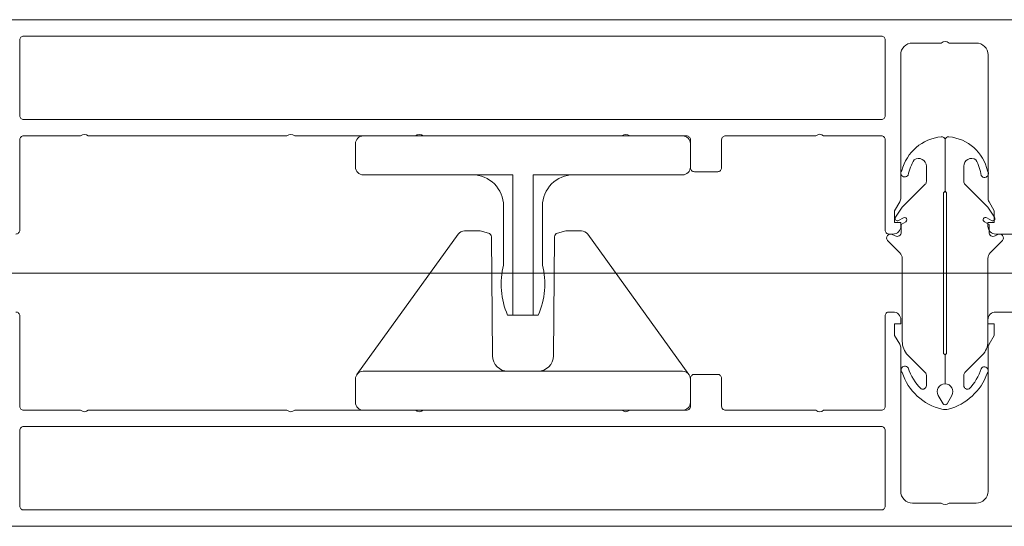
# Model space of a CAD drawing. Header units: millimetres. Extents: x 213386 to 506888, y 183055 to 450952.
# Tile 864 of 1056: x 399399 to 399525, y 330575 to 330640. Entities that reach past the tile are written whole.
import ezdxf

# ---------------------------------------------------------------- set-up
doc = ezdxf.new("R2010")
doc.units = ezdxf.units.MM
doc.layers.add('FASÁDA DETAILNÍ', color=255, linetype='Continuous', lineweight=0)
doc.layers.add('NOVA', color=255, linetype='Continuous', lineweight=0)

# ---------------------------------------------------------------- blocks, each defined once
blk = doc.blocks.new('244748_a')
blk.add_lwpolyline([(8.32, -1.69, 0.082248), (6.34, -0.9, -1.09695), (6.94, -0.1, -0.315353), (11.26, -5.15, -0.480529), (10.87, -5.64), (4.27, -5.64), (4.08, -5.45), (-16.53, -5.45), (-16.72, -5.64), (-20.43, -5.64, 0.574019), (-21.93, -4.78), (-22.99, -5.4, 0.524827), (-22.99, -5.9), (-21.93, -6.52, 0.574021), (-20.43, -5.66), (-16.72, -5.66), (-16.53, -5.85), (4.08, -5.85), (4.27, -5.66), (10.87, -5.66, -0.480529), (11.26, -6.15, -0.326229), (6.88, -11.09, -1.09695), (6.28, -10.3, 0.081457), (8.32, -9.61, 0.599203), (7.48, -8.05), (5.52, -8.05, 0.198965), (5.17, -8.2), (2.22, -11.15), (0.93, -12.01, -0.738038), (0.51, -11.62), (0.87, -11, 1), (0.35, -10.7), (0, -11.3), (-0.98, -11.3, 0.619205), (-1.45, -12.06), (-1.28, -12.43, -0.808139), (-2.04, -13.04), (-3.63, -11.44, 0.198906), (-4.34, -11.15), (-14.99, -11.15, -0.198936), (-16.76, -10.42), (-18.98, -8.2, 0.198942), (-19.33, -8.05), (-20.67, -8.05, 0.500217), (-21.09, -8.73, 0.122037), (-18.5, -10.27, -1.093735), (-19.1, -11.07, -0.240768), (-23.7, -6.07, -0.106226), (-23.7, -5.23, -0.256232), (-19, -0.13, -1.093735), (-18.4, -0.92, 0.116856), (-21.09, -2.57, 0.500217), (-20.67, -3.25), (-19.33, -3.25, 0.198942), (-18.98, -3.1), (-16.75, -0.88, -0.198936), (-14.99, -0.15), (-4.34, -0.15, 0.198907), (-3.63, 0.14), (-2.04, 1.74, -0.808139), (-1.28, 1.13), (-1.45, 0.76, 0.619205), (-0.98, 0), (0, 0), (0.35, -0.6, 1), (0.87, -0.3), (0.51, 0.32, -0.738038), (0.93, 0.71), (2.22, -0.15), (5.17, -3.1, 0.198965), (5.52, -3.25), (7.48, -3.25, 0.599203)], format="xyb", close=True)
blk = doc.blocks.new('236134_0100_s_v')
for points in [[(22.8, -23), (22.8, -5), (42, -5, 0.414214), (43, -4), (43, -1, 0.414214), (42, 0), (1, 0, 0.414214), (0, -1), (0, -4, 0.414214), (1, -5), (20.2, -5), (20.2, -23)], [(15, -5, -0.414214), (19, -9), (19, -16.57, 0.165764), (19.53, -23), (23.47, -23, 0.165764), (24, -16.57), (24, -9, -0.414214), (28, -5)]]:
    blk.add_lwpolyline(points, format="xyb")
blk = doc.blocks.new('236134_0200_s_v')
for points in [[(19.58, 5, -0.41166), (17.58, 6.98), (17.45, 22.25, 0.344217), (17.07, 22.73), (16, 23), (14, 23, 0.240828), (13.19, 22.59), (0.19, 4.59)], [(23.42, 5, 0.41166), (25.42, 6.98), (25.55, 22.25, -0.344217), (25.93, 22.73), (27, 23), (29, 23, -0.240828), (29.81, 22.59), (42.81, 4.59)]]:
    blk.add_lwpolyline(points, format="xyb")
blk.add_lwpolyline([(42, 5), (1, 5, 0.414214), (0, 4), (0, 1, 0.414214), (1, 0), (42, 0, 0.414214), (43, 1), (43, 4, 0.414214)], format="xyb", close=True)
blk = doc.blocks.new('A$C69D17D4D')
at = {"layer": 'FASÁDA DETAILNÍ'}
blk.add_line((1351.88, 12859), (1677.57, 12859), dxfattribs=at)
blk.add_line((1351.88, 12859), (1677.57, 12859), dxfattribs=at)
for points in [[(1423, 12891.5), (1571.5, 12891.5, -0.414214)], [(1574, 12864), (1563.49, 12864, -0.414214), (1562.49, 12865), (1562.49, 12865.5), (1563.29, 12865.5), (1563.29, 12867), (1562.63, 12868.14, -0.13165), (1562.5, 12868.64), (1562.5, 12887.01, 0.414214), (1561, 12888.51), (1557.5, 12888.51, 0.399985), (1556.5, 12888.51), (1552.8, 12888.51, 0.414214), (1551.3, 12887.01), (1551.3, 12868.64, -0.13165), (1551.17, 12868.14), (1550.51, 12867), (1550.51, 12865.5), (1551.31, 12865.5), (1551.31, 12865, -0.414214), (1550.31, 12864), (1549.8, 12864, -0.414214), (1549.3, 12864.5), (1549.3, 12876.1, 0.414214), (1548.8, 12876.6), (1541.4, 12876.6, 0.399985), (1540.4, 12876.6), (1528.8, 12876.6, 0.414214), (1528.3, 12876.1), (1528.3, 12872.5, -0.414214), (1527.8, 12872), (1524.8, 12872, -0.414214), (1524.3, 12872.5), (1524.3, 12876.1, 0.414214), (1523.8, 12876.6), (1516.5, 12876.6, 0.38324), (1515.5, 12876.6), (1490, 12876.6, 0.38324), (1489, 12876.6), (1473.5, 12876.6, 0.38324), (1472.5, 12876.6), (1447, 12876.6, 0.38324), (1446, 12876.6), (1438.7, 12876.6, 0.414214), (1438.2, 12876.1), (1438.2, 12864.5, -0.414214), (1437.7, 12864)], [(1423, 12891.5), (1571.5, 12891.5, -0.414214)], [(1574, 12864), (1563.49, 12864, -0.414214), (1562.49, 12865), (1562.49, 12865.5), (1563.29, 12865.5), (1563.29, 12867), (1562.63, 12868.14, -0.13165), (1562.5, 12868.64), (1562.5, 12887.01, 0.414214), (1561, 12888.51), (1557.5, 12888.51, 0.399985), (1556.5, 12888.51), (1552.8, 12888.51, 0.414214), (1551.3, 12887.01), (1551.3, 12868.64, -0.13165), (1551.17, 12868.14), (1550.51, 12867), (1550.51, 12865.5), (1551.31, 12865.5), (1551.31, 12865, -0.414214), (1550.31, 12864), (1549.8, 12864, -0.414214), (1549.3, 12864.5), (1549.3, 12876.1, 0.414214), (1548.8, 12876.6), (1541.4, 12876.6, 0.399985), (1540.4, 12876.6), (1528.8, 12876.6, 0.414214), (1528.3, 12876.1), (1528.3, 12872.5, -0.414214), (1527.8, 12872), (1524.8, 12872, -0.414214), (1524.3, 12872.5), (1524.3, 12876.1, 0.414214), (1523.8, 12876.6), (1516.5, 12876.6, 0.38324), (1515.5, 12876.6), (1490, 12876.6, 0.38324), (1489, 12876.6), (1473.5, 12876.6, 0.38324), (1472.5, 12876.6), (1447, 12876.6, 0.38324), (1446, 12876.6), (1438.7, 12876.6, 0.414214), (1438.2, 12876.1), (1438.2, 12864.5, -0.414214), (1437.7, 12864)], [(1423, 12826.5), (1571.5, 12826.5, 0.414214)], [(1574, 12854), (1563.49, 12854, 0.414214), (1562.49, 12853), (1562.49, 12852.5), (1563.29, 12852.5), (1563.29, 12851), (1562.63, 12849.86, 0.13165), (1562.5, 12849.36), (1562.5, 12830.99, -0.414214), (1561, 12829.49), (1557.5, 12829.49, -0.399985), (1556.5, 12829.49), (1552.8, 12829.49, -0.414214), (1551.3, 12830.99), (1551.3, 12849.36, 0.13165), (1551.17, 12849.86), (1550.51, 12851), (1550.51, 12852.5), (1551.31, 12852.5), (1551.31, 12853, 0.414214), (1550.31, 12854), (1549.8, 12854, 0.414214), (1549.3, 12853.5), (1549.3, 12841.9, -0.414214), (1548.8, 12841.4), (1541.4, 12841.4, -0.399985), (1540.4, 12841.4), (1528.8, 12841.4, -0.414214), (1528.3, 12841.9), (1528.3, 12845.5, 0.414214), (1527.8, 12846), (1524.8, 12846, 0.414214), (1524.3, 12845.5), (1524.3, 12841.9, -0.414214), (1523.8, 12841.4), (1516.5, 12841.4, -0.38324), (1515.5, 12841.4), (1490, 12841.4, -0.38324), (1489, 12841.4), (1473.5, 12841.4, -0.38324), (1472.5, 12841.4), (1447, 12841.4, -0.38324), (1446, 12841.4), (1438.7, 12841.4, -0.414214), (1438.2, 12841.9), (1438.2, 12853.5, 0.414214), (1437.7, 12854)], [(1423, 12826.5), (1571.5, 12826.5, 0.414214)], [(1574, 12854), (1563.49, 12854, 0.414214), (1562.49, 12853), (1562.49, 12852.5), (1563.29, 12852.5), (1563.29, 12851), (1562.63, 12849.86, 0.13165), (1562.5, 12849.36), (1562.5, 12830.99, -0.414214), (1561, 12829.49), (1557.5, 12829.49, -0.399985), (1556.5, 12829.49), (1552.8, 12829.49, -0.414214), (1551.3, 12830.99), (1551.3, 12849.36, 0.13165), (1551.17, 12849.86), (1550.51, 12851), (1550.51, 12852.5), (1551.31, 12852.5), (1551.31, 12853, 0.414214), (1550.31, 12854), (1549.8, 12854, 0.414214), (1549.3, 12853.5), (1549.3, 12841.9, -0.414214), (1548.8, 12841.4), (1541.4, 12841.4, -0.399985), (1540.4, 12841.4), (1528.8, 12841.4, -0.414214), (1528.3, 12841.9), (1528.3, 12845.5, 0.414214), (1527.8, 12846), (1524.8, 12846, 0.414214), (1524.3, 12845.5), (1524.3, 12841.9, -0.414214), (1523.8, 12841.4), (1516.5, 12841.4, -0.38324), (1515.5, 12841.4), (1490, 12841.4, -0.38324), (1489, 12841.4), (1473.5, 12841.4, -0.38324), (1472.5, 12841.4), (1447, 12841.4, -0.38324), (1446, 12841.4), (1438.7, 12841.4, -0.414214), (1438.2, 12841.9), (1438.2, 12853.5, 0.414214), (1437.7, 12854)]]:
    blk.add_lwpolyline(points, format="xyb", dxfattribs=at)
for points in [[(1548.8, 12889.4), (1438.7, 12889.4, 0.414214), (1438.2, 12888.9), (1438.2, 12879.2, 0.414214), (1438.7, 12878.7), (1548.8, 12878.7, 0.414214), (1549.3, 12879.2), (1549.3, 12888.9, 0.414214), (1548.8, 12889.4)], [(1548.8, 12889.4), (1438.7, 12889.4, 0.414214), (1438.2, 12888.9), (1438.2, 12879.2, 0.414214), (1438.7, 12878.7), (1548.8, 12878.7, 0.414214), (1549.3, 12879.2), (1549.3, 12888.9, 0.414214), (1548.8, 12889.4)], [(1548.8, 12828.6), (1438.7, 12828.6, -0.414214), (1438.2, 12829.1), (1438.2, 12838.8, -0.414214), (1438.7, 12839.3), (1548.8, 12839.3, -0.414214), (1549.3, 12838.8), (1549.3, 12829.1, -0.414214), (1548.8, 12828.6)], [(1548.8, 12828.6), (1438.7, 12828.6, -0.414214), (1438.2, 12829.1), (1438.2, 12838.8, -0.414214), (1438.7, 12839.3), (1548.8, 12839.3, -0.414214), (1549.3, 12838.8), (1549.3, 12829.1, -0.414214), (1548.8, 12828.6)]]:
    blk.add_lwpolyline(points, format="xyb", close=True, dxfattribs=at)
at = {"layer": 'FASÁDA DETAILNÍ', "xscale": -1}
for name, p in [('236134_0100_s_v', (1524.3, 12876.6)), ('236134_0100_s_v', (1524.3, 12876.6)), ('236134_0200_s_v', (1524.3, 12841.4)), ('236134_0200_s_v', (1524.3, 12841.4))]:
    blk.add_blockref(name, p, dxfattribs=at)
at = {"layer": 'FASÁDA DETAILNÍ', "rotation": 90}
blk.add_blockref('244748_a', (1551.34, 12865.22), dxfattribs=at)
blk.add_blockref('244748_a', (1551.34, 12865.22), dxfattribs=at)

msp = doc.modelspace()

# ---------------------------------------------------------------- block references
at = {"layer": 'NOVA', "ltscale": 300}
msp.add_blockref('A$C69D17D4D', (397960.64, 317748.15), dxfattribs=at)

doc.saveas('drawing.dxf')
